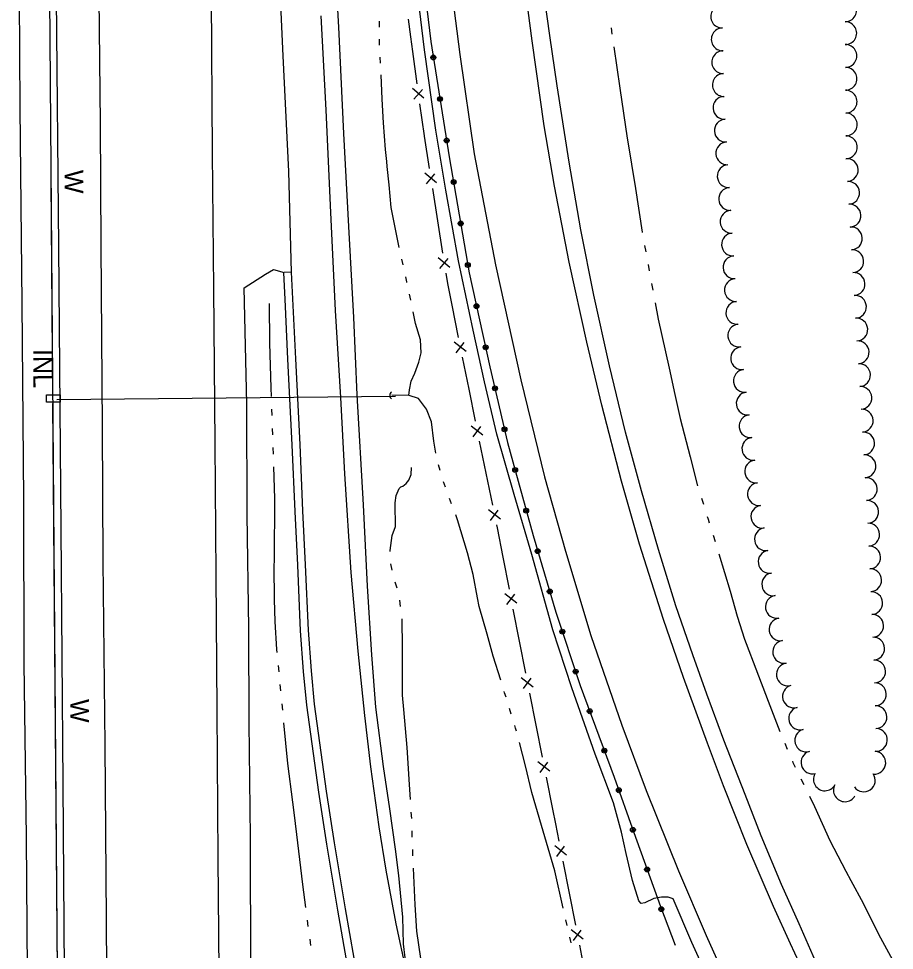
# Model space of a CAD drawing. Extents: x 589250 to 1188077, y 162953 to 363065.
# Drawn here: x 594257.3 to 594538.1, y 166043.8 to 166342.6 of the extents above; entities that cross this region are included whole.
import ezdxf

# ---------------------------------------------------------------- set-up
doc = ezdxf.new("R2010")
doc.units = 0
for name, color, linetype in [('E_BMGRD_P', 7, 'Continuous'), ('E_DRN', 7, 'Continuous'), ('E_DRN_Pipe', 7, 'Continuous'), ('E_DRN_SS_UG', 7, 'Continuous'), ('E_DRN_Text', 7, 'Continuous'), ('E_FEN_P', 7, 'Continuous'), ('E_LAND_TreeLine_P', 7, 'Continuous'), ('E_RDWY', 7, 'Continuous'), ('E_RDWY_C_and_G', 7, 'Continuous'), ('E_RDWY_Gravel', 7, 'Continuous'), ('E_WAL', 7, 'Continuous'), ('E_WAL_Text', 7, 'Continuous'), ('E_WTR_FlowLine', 7, 'Continuous')]:
    doc.layers.add(name, color=color, linetype=linetype)

msp = doc.modelspace()

# ---------------------------------------------------------------- linework, layer by layer
at = {"layer": 'E_BMGRD_P'}
for p, q in [((594386.38, 166360.68), (594389.46, 166335.33)), ((594389.46, 166335.33), (594395.39, 166298.33)), ((594395.39, 166298.33), (594401.8, 166261.07)), ((594401.8, 166261.07), (594408.42, 166230.96)), ((594408.42, 166230.96), (594414.09, 166206.72)), ((594414.09, 166206.72), (594422.25, 166176.84)), ((594422.25, 166176.84), (594429.59, 166152.29)), ((594429.59, 166152.29), (594437.38, 166128.75)), ((594437.38, 166128.75), (594448.27, 166099.38)), ((594448.27, 166099.38), (594454.57, 166081.63)), ((594454.57, 166081.63), (594463.1, 166057.84)), ((594463.1, 166057.84), (594467.77, 166045.48))]:
    msp.add_line(p, q, dxfattribs=at)
for centre, radius in [((594390.29, 166330.17), 0.786), ((594390.29, 166330.17), 0.396), ((594392.42, 166316.85), 0.786), ((594392.42, 166316.85), 0.396), ((594394.56, 166303.52), 0.786), ((594394.56, 166303.52), 0.396), ((594396.79, 166290.21), 0.786), ((594396.79, 166290.21), 0.396), ((594399.07, 166276.91), 0.786), ((594399.07, 166276.91), 0.396), ((594401.36, 166263.6), 0.786), ((594401.36, 166263.6), 0.396), ((594404.14, 166250.4), 0.786), ((594404.14, 166250.4), 0.396), ((594407.05, 166237.22), 0.786), ((594407.05, 166237.22), 0.396), ((594410.04, 166224.05), 0.786), ((594410.04, 166224.05), 0.396), ((594413.11, 166210.91), 0.786), ((594413.11, 166210.91), 0.396), ((594416.51, 166197.85), 0.786), ((594416.51, 166197.85), 0.396), ((594420.06, 166184.83), 0.786), ((594420.06, 166184.83), 0.396), ((594423.74, 166171.84), 0.786), ((594423.74, 166171.84), 0.396), ((594427.61, 166158.91), 0.786), ((594427.61, 166158.91), 0.396), ((594431.65, 166146.04), 0.786), ((594431.66, 166146.04), 0.396), ((594435.9, 166133.22), 0.786), ((594435.9, 166133.22), 0.396), ((594440.43, 166120.51), 0.786), ((594440.43, 166120.51), 0.396), ((594445.13, 166107.86), 0.786), ((594445.13, 166107.86), 0.396), ((594449.76, 166095.18), 0.786), ((594449.76, 166095.18), 0.396), ((594454.27, 166082.46), 0.786), ((594454.27, 166082.46), 0.396), ((594458.82, 166069.75), 0.786), ((594458.83, 166069.75), 0.396), ((594463.39, 166057.05), 0.786), ((594463.39, 166057.05), 0.396)]:
    msp.add_circle(centre, radius, dxfattribs=at)
at = {"layer": 'E_DRN'}
for p, q in [((594266.22, 166219.67), (594266.22, 166221.94)), ((594266.22, 166221.94), (594270.64, 166221.94)), ((594270.64, 166221.94), (594270.64, 166219.66)), ((594270.64, 166219.66), (594266.22, 166219.67))]:
    msp.add_line(p, q, dxfattribs=at)
msp.add_arc((594377.74, 166221.8), 1.42, 127.7766, 234.0368, dxfattribs=at)
at = {"layer": 'E_DRN_Pipe'}
msp.add_line((594271.84, 165770.79), (594268.35, 166219.16), dxfattribs=at)
at = {"layer": 'E_DRN_SS_UG'}
for p, q in [((594277.34, 165065.31), (594265.99, 166521.85)), ((594277.34, 165065.31), (594265.99, 166521.85)), ((594268.33, 166220.96), (594267.79, 166290.8)), ((594269.54, 166220.51), (594378.13, 166221.5))]:
    msp.add_line(p, q, dxfattribs=at)
at = {"layer": 'E_FEN_P'}
for p, q in [((594383.03, 166336.8), (594382.31, 166342.47)), ((594383.68, 166332.07), (594383.03, 166336.8)), ((594385.11, 166321.69), (594383.68, 166332.07)), ((594387.23, 166317.06), (594383.58, 166320.24)), ((594384.06, 166316.79), (594386.77, 166319.93)), ((594387.41, 166304.98), (594385.99, 166315.26)), ((594387.43, 166304.87), (594387.41, 166304.98)), ((594389.07, 166294.52), (594387.43, 166304.87)), ((594391.28, 166289.93), (594387.57, 166293.04)), ((594388.12, 166289.6), (594390.76, 166292.8)), ((594391.73, 166277.75), (594390.09, 166288.11)), ((594393.37, 166267.4), (594391.73, 166277.75)), ((594395.59, 166262.81), (594391.87, 166265.92)), ((594392.42, 166262.48), (594395.07, 166265.68)), ((594394.92, 166257.65), (594394.39, 166260.99)), ((594396.32, 166250.69), (594394.92, 166257.65)), ((594398.39, 166240.41), (594396.32, 166250.69)), ((594400.79, 166235.92), (594396.95, 166238.87)), ((594397.64, 166235.45), (594400.15, 166238.76)), ((594401.74, 166223.77), (594399.67, 166234.05)), ((594403.8, 166213.49), (594401.74, 166223.77)), ((594406.2, 166209), (594402.37, 166211.95)), ((594403.06, 166208.53), (594405.56, 166211.85)), ((594407.23, 166196.86), (594405.1, 166207.13)), ((594409.35, 166186.6), (594407.23, 166196.86)), ((594411.78, 166182.12), (594407.93, 166185.05)), ((594408.63, 166181.64), (594411.12, 166184.96)), ((594410.86, 166179.29), (594410.67, 166180.24)), ((594412.68, 166169.95), (594410.86, 166179.29)), ((594414.68, 166159.66), (594412.68, 166169.95)), ((594417.06, 166155.16), (594413.24, 166158.13)), ((594413.9, 166154.71), (594416.44, 166158.01)), ((594417.93, 166143), (594415.92, 166153.29)), ((594419.93, 166132.71), (594417.93, 166143)), ((594422.32, 166128.21), (594418.49, 166131.18)), ((594419.17, 166127.76), (594421.69, 166131.06)), ((594423.24, 166116.06), (594421.19, 166126.35)), ((594425.28, 166105.78), (594423.24, 166116.06)), ((594427.67, 166101.28), (594423.84, 166104.24)), ((594424.52, 166100.83), (594427.04, 166104.13)), ((594428.59, 166089.13), (594426.55, 166099.41)), ((594429.53, 166084.42), (594428.59, 166089.13)), ((594430.63, 166078.85), (594429.53, 166084.42)), ((594433.02, 166074.35), (594429.19, 166077.31)), ((594429.86, 166073.9), (594432.39, 166077.2)), ((594433.92, 166062.2), (594431.89, 166072.48)), ((594435.95, 166051.91), (594433.92, 166062.2)), ((594438.34, 166047.41), (594434.51, 166050.38)), ((594435.19, 166046.96), (594437.71, 166050.26)), ((594439.25, 166035.26), (594437.21, 166045.54))]:
    msp.add_line(p, q, dxfattribs=at)
at = {"layer": 'E_LAND_TreeLine_P'}
for centre, start, end in [((594522.31, 166345.28), 270.3067, 90.3067), ((594482.89, 166343.29), 91.3543, 271.3543), ((594483.06, 166335.97), 91.3543, 271.3543), ((594522.35, 166337.96), 270.3067, 90.3067), ((594522.39, 166330.64), 270.3067, 90.3067), ((594483.24, 166328.65), 91.3543, 271.3543), ((594483.41, 166321.33), 91.3543, 271.3543), ((594522.43, 166323.32), 270.3067, 90.3067), ((594522.47, 166316), 270.3067, 90.3067), ((594483.6, 166314.02), 93.6201, 273.6201), ((594484.06, 166306.71), 93.6201, 273.6201), ((594522.51, 166308.68), 270.3067, 90.3067), ((594522.55, 166301.36), 270.3067, 90.3067), ((594484.52, 166299.41), 93.6201, 273.6201), ((594484.98, 166292.1), 93.6201, 273.6201), ((594522.84, 166294.05), 273.4107, 93.4107), ((594523.28, 166286.75), 273.4107, 93.4107), ((594485.44, 166284.79), 93.6201, 273.6201), ((594523.71, 166279.44), 273.4107, 93.4107), ((594485.91, 166277.49), 93.6201, 273.6201), ((594524.15, 166272.13), 273.4107, 93.4107), ((594486.37, 166270.18), 93.6201, 273.6201), ((594524.59, 166264.82), 273.4107, 93.4107), ((594486.83, 166262.88), 93.6201, 273.6201), ((594487.29, 166255.57), 93.6201, 273.6201), ((594525.02, 166257.52), 273.4107, 93.4107), ((594525.46, 166250.21), 273.4107, 93.4107), ((594487.75, 166248.27), 93.6201, 273.6201), ((594488.36, 166240.98), 97.0953, 277.0953), ((594525.89, 166242.9), 273.4107, 93.4107), ((594526.33, 166235.6), 273.4107, 93.4107), ((594489.27, 166233.71), 97.0953, 277.0953), ((594490.17, 166226.45), 97.0953, 277.0953), ((594526.76, 166228.29), 273.4107, 93.4107), ((594527.2, 166220.98), 273.4107, 93.4107), ((594491.07, 166219.18), 97.0953, 277.0953), ((594527.63, 166213.67), 273.4107, 93.4107), ((594491.98, 166211.92), 97.0953, 277.0953), ((594492.88, 166204.66), 97.0953, 277.0953), ((594528.07, 166206.37), 273.4107, 93.4107), ((594528.5, 166199.06), 273.4107, 93.4107), ((594493.79, 166197.39), 97.0953, 277.0953), ((594494.69, 166190.13), 97.0953, 277.0953), ((594528.94, 166191.75), 273.4107, 93.4107), ((594529.38, 166184.45), 273.4107, 93.4107), ((594495.77, 166182.89), 99.1826, 279.1826), ((594496.93, 166175.66), 99.1826, 279.1826), ((594529.71, 166177.13), 272.4869, 92.4869), ((594530.03, 166169.82), 272.4869, 92.4869), ((594498.1, 166168.44), 99.1826, 279.1826), ((594499.27, 166161.21), 99.1826, 279.1826), ((594530.35, 166162.51), 272.4869, 92.4869), ((594500.44, 166153.98), 99.1826, 279.1826), ((594530.66, 166155.19), 272.4869, 92.4869), ((594530.98, 166147.88), 272.4869, 92.4869), ((594501.61, 166146.76), 99.1826, 279.1826), ((594502.77, 166139.53), 99.1826, 279.1826), ((594531.3, 166140.57), 272.4869, 92.4869), ((594531.6, 166133.25), 271.7747, 91.7747), ((594503.94, 166132.3), 99.1826, 279.1826), ((594505.9, 166125.25), 105.6502, 285.6502), ((594531.83, 166125.94), 271.7747, 91.7747), ((594507.87, 166118.2), 105.6502, 285.6502), ((594532.05, 166118.62), 271.7747, 91.7747), ((594509.84, 166111.15), 105.6502, 285.6502), ((594532.18, 166111.31), 266.0076, 86.0076), ((594511.82, 166104.1), 105.6502, 285.6502), ((594531.67, 166104), 266.0076, 86.0076), ((594515.81, 166098.66), 151.3679, 331.3679), ((594528.28, 166098.33), 215.1224, 35.1224), ((594522.23, 166095.15), 151.3679, 331.3679)]:
    msp.add_arc(centre, 3.66, start, end, dxfattribs=at)
at = {"layer": 'E_RDWY'}
for p, q in [((594257.34, 166377.73), (594257.74, 166313.89)), ((594342.11, 166330.68), (594340.22, 166373.83)), ((594421.96, 166335.46), (594418.67, 166361.41)), ((594318.98, 166355.78), (594319.41, 166299.58)), ((594283.55, 166309.03), (594283.12, 166352.94)), ((594396.07, 166352.71), (594398.75, 166331.09)), ((594355.93, 166313.29), (594354.32, 166343.54)), ((594425.86, 166308.25), (594421.96, 166335.46)), ((594343.96, 166293.62), (594342.11, 166330.68)), ((594398.75, 166331.09), (594403.4, 166299.28)), ((594257.74, 166313.89), (594258.33, 166251.41)), ((594357.45, 166280.42), (594355.93, 166313.29)), ((594283.76, 166269.87), (594283.55, 166309.03)), ((594429.11, 166288.92), (594425.86, 166308.25)), ((594319.41, 166299.58), (594319.83, 166255.94)), ((594403.4, 166299.28), (594410.18, 166263.63)), ((594344.82, 166261.28), (594343.96, 166293.62)), ((594433.84, 166264.47), (594429.11, 166288.92)), ((594358.89, 166249.03), (594357.45, 166280.42)), ((594284.22, 166211.59), (594283.76, 166269.87)), ((594410.18, 166263.63), (594418.31, 166226.8)), ((594439.46, 166238.82), (594433.84, 166264.47)), ((594319.83, 166255.94), (594320.28, 166206.48)), ((594258.33, 166251.41), (594258.86, 166188.45)), ((594360.6, 166221.12), (594358.89, 166249.03)), ((594444.32, 166218.65), (594439.46, 166238.82)), ((594418.31, 166226.8), (594425.96, 166195.64)), ((594361.92, 166196.61), (594360.6, 166221.12)), ((594450.59, 166194.28), (594444.32, 166218.65)), ((594284.43, 166168.68), (594284.22, 166211.59)), ((594320.28, 166206.48), (594320.55, 166164.11)), ((594363.96, 166164.96), (594361.92, 166196.61)), ((594425.96, 166195.64), (594432.62, 166171.88)), ((594456.39, 166174.05), (594450.59, 166194.28)), ((594258.86, 166188.45), (594259.02, 166135.92)), ((594464.13, 166149.91), (594456.39, 166174.05)), ((594432.62, 166171.88), (594440.73, 166144.8)), ((594285.03, 166109.6), (594284.43, 166168.68)), ((594320.55, 166164.11), (594320.83, 166120.87)), ((594366.17, 166139.73), (594363.96, 166164.96)), ((594470.5, 166131.3), (594464.13, 166149.91)), ((594440.73, 166144.8), (594450.68, 166116.02)), ((594368.36, 166119.18), (594366.17, 166139.73)), ((594259.02, 166135.92), (594259.71, 166079.98)), ((594478.19, 166110.23), (594470.5, 166131.3)), ((594320.83, 166120.87), (594321.18, 166073.42)), ((594370.23, 166102.7), (594368.36, 166119.18)), ((594450.68, 166116.02), (594458.56, 166095.09)), ((594285.51, 166053.73), (594285.03, 166109.6)), ((594483.35, 166096.61), (594478.19, 166110.23)), ((594372.87, 166083.49), (594370.23, 166102.7)), ((594458.56, 166095.09), (594468.86, 166069.32)), ((594490.8, 166077.82), (594483.35, 166096.61)), ((594375.16, 166069.49), (594372.87, 166083.49)), ((594259.71, 166079.98), (594260.09, 166030.46)), ((594499.34, 166057.9), (594490.8, 166077.82)), ((594321.18, 166073.42), (594321.55, 166033.05)), ((594378.38, 166052.3), (594375.16, 166069.49)), ((594468.86, 166069.32), (594477.75, 166048.54)), ((594504.74, 166045.95), (594499.34, 166057.9)), ((594285.83, 166004.34), (594285.51, 166053.73)), ((594381.77, 166036.71), (594378.38, 166052.3)), ((594477.75, 166048.54), (594489.45, 166022.92)), ((594512.21, 166030.03), (594504.74, 166045.95))]:
    msp.add_line(p, q, dxfattribs=at)
at = {"layer": 'E_RDWY_C_and_G'}
for p, q in [((594342.79, 166252.6), (594342.32, 166261.14)), ((594344.82, 166261.28), (594342.42, 166261.15)), ((594345.29, 166252.72), (594344.82, 166261.28)), ((594343.69, 166233.43), (594342.79, 166252.6)), ((594346.19, 166233.55), (594345.29, 166252.72)), ((594345.07, 166205.91), (594343.69, 166233.43)), ((594347.56, 166206.03), (594346.19, 166233.55)), ((594346, 166184.6), (594345.07, 166205.91)), ((594348.5, 166184.72), (594347.56, 166206.03)), ((594346.81, 166167.31), (594346, 166184.6)), ((594349.31, 166167.42), (594348.5, 166184.72)), ((594347.75, 166146.33), (594346.81, 166167.31)), ((594350.24, 166146.48), (594349.31, 166167.42)), ((594348.69, 166133.25), (594347.75, 166146.33)), ((594351.18, 166133.46), (594350.24, 166146.48)), ((594352.21, 166122.73), (594351.18, 166133.46)), ((594349.73, 166122.44), (594348.69, 166133.25)), ((594351.46, 166110.03), (594349.73, 166122.44)), ((594353.94, 166110.37), (594352.21, 166122.73)), ((594353.58, 166094.56), (594351.46, 166110.03)), ((594356.05, 166094.91), (594353.94, 166110.37)), ((594358.58, 166078.28), (594356.05, 166094.91)), ((594356.12, 166077.89), (594353.58, 166094.56)), ((594359.66, 166056.76), (594356.12, 166077.89)), ((594362.12, 166057.18), (594358.58, 166078.28)), ((594362.45, 166040.82), (594359.66, 166056.76)), ((594364.9, 166041.32), (594362.12, 166057.18))]:
    msp.add_line(p, q, dxfattribs=at)
at = {"layer": 'E_RDWY_Gravel'}
for p, q in [((594358.26, 166369.07), (594359.86, 166339.88)), ((594387.45, 166332.56), (594384.76, 166354.71)), ((594427.61, 166337.16), (594425.03, 166356.56)), ((594359.86, 166339.88), (594361.53, 166305.75)), ((594430.01, 166321.02), (594427.61, 166337.16)), ((594391.12, 166306.82), (594387.45, 166332.56)), ((594433.87, 166296.62), (594430.01, 166321.02)), ((594394.3, 166287.62), (594391.12, 166306.82)), ((594361.53, 166305.75), (594363.07, 166275.97)), ((594437.62, 166274.88), (594433.87, 166296.62)), ((594398.4, 166264.9), (594394.3, 166287.62)), ((594363.07, 166275.97), (594364.74, 166246.72)), ((594441.7, 166253.96), (594437.62, 166274.88)), ((594336.44, 166260.7), (594339.02, 166262.15)), ((594339.02, 166262.15), (594342.42, 166261.15)), ((594403.1, 166242.71), (594398.4, 166264.9)), ((594329.69, 166256.32), (594336.44, 166260.7)), ((594330.49, 166219.04), (594329.69, 166256.32)), ((594446.73, 166231.25), (594441.7, 166253.96)), ((594364.74, 166246.72), (594365.8, 166222)), ((594406.64, 166226.13), (594403.1, 166242.71)), ((594451.88, 166210.01), (594446.73, 166231.25)), ((594410.65, 166209.41), (594406.64, 166226.13)), ((594365.8, 166222), (594367.76, 166186.68)), ((594330.65, 166183.62), (594330.49, 166219.04)), ((594416.17, 166190.05), (594410.65, 166209.41)), ((594456.99, 166191.17), (594451.88, 166210.01)), ((594462.51, 166172.35), (594456.99, 166191.17)), ((594421.88, 166170.76), (594416.17, 166190.05)), ((594367.76, 166186.68), (594369.04, 166160.63)), ((594331.09, 166147.07), (594330.65, 166183.62)), ((594468.07, 166154.32), (594462.51, 166172.35)), ((594428.55, 166146.6), (594421.88, 166170.76)), ((594369.04, 166160.63), (594370.46, 166138.6)), ((594473.47, 166138.63), (594468.07, 166154.32)), ((594331.24, 166116.79), (594331.09, 166147.07)), ((594434.73, 166127.98), (594428.55, 166146.6)), ((594370.46, 166138.6), (594371.73, 166121.84)), ((594477.94, 166126), (594473.47, 166138.63)), ((594442.21, 166106.78), (594434.73, 166127.98)), ((594483.39, 166111.25), (594477.94, 166126)), ((594371.73, 166121.84), (594374.17, 166102.76)), ((594331.69, 166079.97), (594331.24, 166116.79)), ((594490.22, 166093.85), (594483.39, 166111.25)), ((594448.01, 166091.16), (594442.21, 166106.78)), ((594374.17, 166102.76), (594376.19, 166089.22)), ((594495.37, 166080.56), (594490.22, 166093.85)), ((594376.19, 166089.22), (594378.06, 166076.29)), ((594450.63, 166081.78), (594448.01, 166091.16)), ((594331.83, 166036.98), (594331.69, 166079.97)), ((594452.14, 166074.92), (594450.63, 166081.78)), ((594501.9, 166064.96), (594495.37, 166080.56)), ((594378.06, 166076.29), (594379.07, 166067.81)), ((594454.09, 166066.19), (594452.14, 166074.92)), ((594379.07, 166067.81), (594380.41, 166054.47)), ((594456.13, 166059.67), (594454.09, 166066.19)), ((594507.58, 166052.28), (594501.9, 166064.96)), ((594456.87, 166058.88), (594456.13, 166059.67)), ((594458.07, 166059.1), (594456.87, 166058.88)), ((594460.93, 166060.49), (594458.07, 166059.1)), ((594463.39, 166060.93), (594460.93, 166060.49)), ((594465.53, 166060.89), (594463.39, 166060.93)), ((594467.21, 166060.32), (594465.53, 166060.89)), ((594473.11, 166046.38), (594467.21, 166060.32)), ((594380.41, 166054.47), (594380.62, 166045.92)), ((594513.55, 166038.67), (594507.58, 166052.28)), ((594380.62, 166045.92), (594381.77, 166036.71)), ((594482.95, 166024.81), (594473.11, 166046.38))]:
    msp.add_line(p, q, dxfattribs=at)
at = {"layer": 'E_WAL'}
for p, q in [((594270.26, 166269.43), (594269.34, 166369.35)), ((594270.96, 166178.87), (594270.26, 166269.43)), ((594271.58, 166097.21), (594270.96, 166178.87)), ((594272.36, 166005.45), (594271.58, 166097.21))]:
    msp.add_line(p, q, dxfattribs=at)
at = {"layer": 'E_WTR_FlowLine'}
for p, q in [((594373.04, 166339.89), (594373.04, 166341.81)), ((594447.29, 166339.7), (594447.56, 166337.64)), ((594373.04, 166334.13), (594373.04, 166336.05)), ((594448.12, 166333.53), (594450.13, 166320.33)), ((594373.32, 166328.37), (594373.22, 166330.29)), ((594373.84, 166316.84), (594373.53, 166324.54)), ((594450.13, 166320.33), (594452.45, 166304.26)), ((594374.3, 166309.23), (594373.84, 166316.84)), ((594374.97, 166300.62), (594374.3, 166309.23)), ((594452.45, 166304.26), (594452.54, 166303.73)), ((594452.54, 166303.73), (594455.12, 166288.13)), ((594375.36, 166296.76), (594374.97, 166300.62)), ((594375.52, 166295.21), (594375.36, 166296.76)), ((594376.08, 166289.27), (594375.52, 166295.21)), ((594376.8, 166282), (594376.08, 166289.27)), ((594455.12, 166288.13), (594457.21, 166274.19)), ((594377.9, 166276.2), (594376.8, 166282)), ((594379.38, 166269.24), (594377.9, 166276.2)), ((594457.21, 166274.19), (594457.25, 166273.98)), ((594458, 166269.89), (594458.38, 166267.85)), ((594380.61, 166263.61), (594380.2, 166265.49)), ((594459.14, 166263.76), (594459.52, 166261.72)), ((594381.79, 166258.22), (594381.43, 166259.86)), ((594381.84, 166257.99), (594381.79, 166258.22)), ((594460.27, 166257.63), (594460.64, 166255.59)), ((594383.11, 166252.37), (594382.69, 166254.24)), ((594337.66, 166251.26), (594337.79, 166238.49)), ((594461.37, 166251.5), (594462.33, 166246.2)), ((594384.61, 166244.89), (594383.87, 166248.6)), ((594386.16, 166239.57), (594384.61, 166244.89)), ((594462.33, 166246.2), (594465.85, 166230.55)), ((594337.79, 166238.49), (594338.22, 166224.2)), ((594386.43, 166235.43), (594386.16, 166239.57)), ((594385.67, 166232.41), (594386.43, 166235.43)), ((594384.39, 166228.91), (594385.67, 166232.41)), ((594465.85, 166230.55), (594467.74, 166222.06)), ((594382.67, 166223.61), (594383.16, 166226.36)), ((594383.16, 166226.36), (594384.39, 166228.91)), ((594338.22, 166224.2), (594338.3, 166221.46)), ((594382.42, 166221.74), (594382.67, 166223.61)), ((594382.57, 166221.73), (594376.95, 166221.85)), ((594385.52, 166220.78), (594382.57, 166221.73)), ((594388.05, 166217.34), (594385.52, 166220.78)), ((594467.74, 166222.06), (594469.45, 166214.36)), ((594338.43, 166217.35), (594338.5, 166215.3)), ((594389.72, 166213.29), (594388.05, 166217.34)), ((594469.45, 166214.36), (594472.59, 166202.11)), ((594338.63, 166211.19), (594338.69, 166209.13)), ((594390.42, 166207.15), (594389.72, 166213.29)), ((594391.14, 166203.28), (594390.42, 166207.15)), ((594338.83, 166205.03), (594338.9, 166202.97)), ((594392.45, 166197.75), (594391.89, 166199.56)), ((594472.59, 166202.11), (594475.03, 166192.83)), ((594339.04, 166198.86), (594339.38, 166188.72)), ((594382.4, 166194.62), (594383.17, 166196.43)), ((594383.17, 166196.43), (594383.27, 166198.64)), ((594380.56, 166192.72), (594381.55, 166193.53)), ((594381.55, 166193.53), (594382.4, 166194.62)), ((594393.85, 166193.17), (594393.56, 166194.12)), ((594378.4, 166189.74), (594379.37, 166191.9)), ((594379.37, 166191.9), (594379.83, 166192.5)), ((594379.83, 166192.5), (594380.56, 166192.72)), ((594394.16, 166192.33), (594393.85, 166193.17)), ((594339.38, 166188.72), (594339.21, 166169.06)), ((594378.07, 166185.39), (594378.1, 166187.33)), ((594378.1, 166187.33), (594378.4, 166189.74)), ((594396.15, 166187), (594395.49, 166188.77)), ((594476.26, 166188.87), (594476.88, 166186.88)), ((594378.09, 166184.06), (594378.07, 166185.39)), ((594378.18, 166182.79), (594378.09, 166184.06)), ((594378.16, 166179.78), (594378.18, 166182.79)), ((594398.04, 166181.94), (594397.48, 166183.44)), ((594401.21, 166171.3), (594398.04, 166181.94)), ((594478.12, 166182.92), (594478.38, 166182.09)), ((594478.38, 166182.09), (594478.75, 166180.94)), ((594377.13, 166176.89), (594378.16, 166179.78)), ((594376.41, 166172.06), (594377.13, 166176.89)), ((594480, 166176.97), (594480.62, 166174.99)), ((594376.41, 166171.73), (594376.41, 166172.06)), ((594403.06, 166164.38), (594401.21, 166171.3)), ((594481.87, 166171.03), (594485.43, 166159.01)), ((594339.21, 166169.06), (594339.19, 166166.93)), ((594339.19, 166166.93), (594339.23, 166156.3)), ((594377.09, 166165.78), (594376.66, 166167.74)), ((594404.48, 166156.89), (594403.06, 166164.38)), ((594378.7, 166160), (594378.09, 166161.91)), ((594485.43, 166159.01), (594487.7, 166151.02)), ((594339.23, 166156.3), (594339.47, 166149.29)), ((594379.8, 166154.12), (594379.55, 166156.11)), ((594405.03, 166154.05), (594404.48, 166156.89)), ((594407.51, 166145.26), (594405.03, 166154.05)), ((594339.47, 166149.29), (594340.01, 166140.34)), ((594380.3, 166150.07), (594380.29, 166150.14)), ((594380.44, 166140.98), (594380.3, 166150.07)), ((594487.7, 166151.02), (594490.09, 166143.57)), ((594409.49, 166138.21), (594407.51, 166145.26)), ((594490.09, 166143.57), (594490.61, 166142.21)), ((594340.01, 166140.34), (594340.12, 166139.29)), ((594380.42, 166125.61), (594380.44, 166140.98)), ((594490.61, 166142.21), (594493.71, 166134.14)), ((594411.91, 166130.44), (594409.49, 166138.21)), ((594340.51, 166135.2), (594340.71, 166133.15)), ((594493.71, 166134.14), (594497.62, 166123.77)), ((594341.1, 166129.06), (594341.3, 166127.01)), ((594380.83, 166121.11), (594380.42, 166125.61)), ((594413.15, 166126.44), (594413.03, 166126.82)), ((594413.59, 166125.01), (594413.15, 166126.44)), ((594341.7, 166122.92), (594341.9, 166120.88)), ((594497.62, 166123.77), (594501.36, 166114.06)), ((594381.95, 166108.92), (594380.83, 166121.11)), ((594415.28, 166119.58), (594414.71, 166121.39)), ((594342.29, 166116.78), (594343.53, 166103.77)), ((594416.67, 166115.06), (594416.4, 166115.95)), ((594416.92, 166114.13), (594416.67, 166115.06)), ((594419.87, 166103.02), (594417.89, 166110.47)), ((594502.96, 166110.23), (594503.77, 166108.32)), ((594382.67, 166097.04), (594381.95, 166108.92)), ((594343.53, 166103.77), (594345.13, 166091.38)), ((594505.39, 166104.49), (594505.55, 166104.11)), ((594505.55, 166104.11), (594506.28, 166102.62)), ((594421.88, 166094.42), (594419.87, 166103.02)), ((594508.11, 166098.88), (594509.02, 166097.02)), ((594382.97, 166092.15), (594382.67, 166097.04)), ((594424.96, 166083.9), (594421.88, 166094.42)), ((594510.84, 166093.28), (594512.46, 166089.97)), ((594345.13, 166091.38), (594345.65, 166087.18)), ((594512.46, 166089.97), (594517.44, 166079.09)), ((594345.65, 166087.18), (594346.74, 166078.3)), ((594383.34, 166086.15), (594383.21, 166088.15)), ((594429.23, 166069.34), (594424.96, 166083.9)), ((594383.55, 166080.15), (594383.49, 166082.15)), ((594346.74, 166078.3), (594348.29, 166064.96)), ((594517.44, 166079.09), (594522.54, 166069.27)), ((594383.73, 166074.14), (594383.67, 166076.14)), ((594384.49, 166058.43), (594383.88, 166070.14)), ((594431.94, 166057.33), (594429.23, 166069.34)), ((594522.54, 166069.27), (594524.16, 166066.27)), ((594348.29, 166064.96), (594349.26, 166057.6)), ((594524.16, 166066.27), (594528.05, 166059)), ((594528.05, 166059), (594532.96, 166049.05)), ((594385.02, 166049.95), (594384.49, 166058.43)), ((594349.8, 166053.52), (594350.09, 166051.49)), ((594433.19, 166051.78), (594432.78, 166053.63)), ((594386.3, 166041.21), (594385.02, 166049.95)), ((594350.66, 166047.42), (594350.94, 166045.38)), ((594434.5, 166046.24), (594434.05, 166048.08)), ((594532.96, 166049.05), (594538.09, 166039.57))]:
    msp.add_line(p, q, dxfattribs=at)

# ---------------------------------------------------------------- texts
at = {"layer": 'E_DRN_Text'}
msp.add_text('INL', height=6, rotation=270.4041, dxfattribs=at).set_placement((594262, 166236.63))
at = {"layer": 'E_WAL_Text'}
for p in [(594272.03, 166294.07), (594273.86, 166124.38)]:
    msp.add_text('W', height=6, rotation=270.4041, dxfattribs=at).set_placement(p)

doc.saveas('drawing.dxf')
